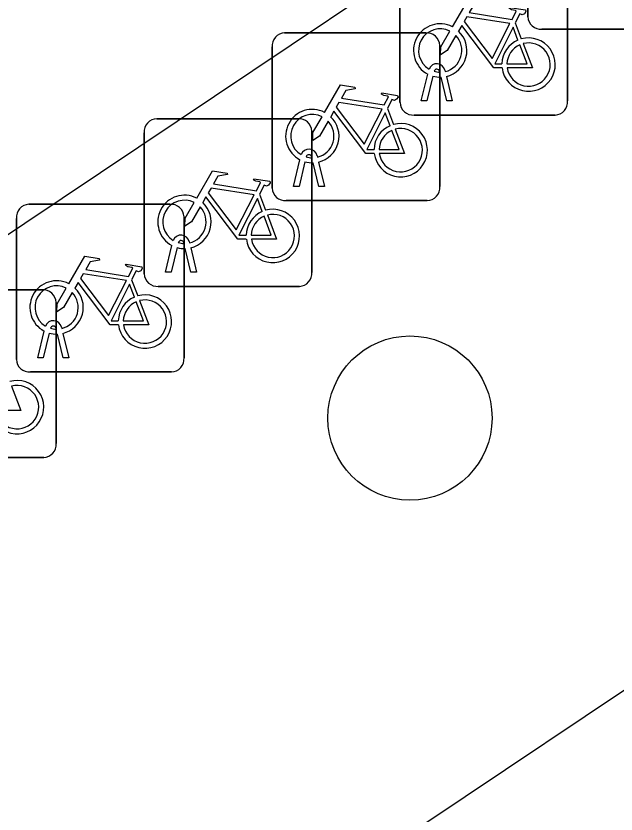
# Model space of a CAD drawing. Extents: x 161087 to 161922, y 382574 to 383873.
# Drawn here: x 161714.456 to 161718.032, y 383036.147 to 383040.902 of the extents above; entities that cross this region are included whole.
import ezdxf

# ---------------------------------------------------------------- set-up
doc = ezdxf.new("R2010")
doc.units = 0
for name, color, linetype in [('IMGEO_Boom', 7, 'Continuous'), ('IMGEO_Fietsenrek', 7, 'Continuous'), ('IMGEO_Pand', 7, 'Continuous'), ('IMGEO_Rijbaan_lokaal_open', 7, 'Continuous')]:
    doc.layers.add(name, color=color, linetype=linetype)

msp = doc.modelspace()

# ---------------------------------------------------------------- linework, layer by layer
at = {"layer": 'IMGEO_Boom'}
msp.add_circle((161716.804, 383038.506), 0.4892, dxfattribs=at)
at = {"layer": 'IMGEO_Fietsenrek'}
for p, q in [((161717.5065, 383040.8969), (161717.5065, 383041.7378)), ((161717.5065, 383041.7378), (161717.5065, 383040.8969)), ((161716.7445, 383040.3859), (161716.7445, 383041.2268)), ((161716.7445, 383041.2268), (161716.7445, 383040.3859)), ((161717.7435, 383041.2361), (161717.7435, 383040.3952)), ((161717.7435, 383040.3952), (161717.7435, 383041.2361)), ((161717.4312, 383040.8602), (161717.4675, 383040.765)), ((161718.4311, 383040.8225), (161717.5902, 383040.8225)), ((161717.5902, 383040.8225), (161718.4311, 383040.8225)), ((161716.0569, 383040.8005), (161716.8978, 383040.8005)), ((161716.8978, 383040.8005), (161716.0569, 383040.8005)), ((161715.9825, 383039.8759), (161715.9825, 383040.7168)), ((161715.9825, 383040.7168), (161715.9825, 383039.8759)), ((161716.9815, 383040.7261), (161716.9815, 383039.8852)), ((161716.9815, 383039.8852), (161716.9815, 383040.7261)), ((161716.9819, 383040.5669), (161716.9809, 383040.5712)), ((161717.0126, 383040.5784), (161717.0144, 383040.5705)), ((161716.8715, 383040.3953), (161716.9098, 383040.5553)), ((161716.9402, 383040.5431), (161716.9049, 383040.3953)), ((161717.023, 383040.3953), (161716.9891, 383040.537)), ((161717.0214, 383040.5413), (161717.0564, 383040.3953)), ((161716.9049, 383040.3953), (161716.8715, 383040.3953)), ((161717.0564, 383040.3953), (161717.023, 383040.3953)), ((161716.6692, 383040.3502), (161716.7055, 383040.255)), ((161715.2949, 383040.2895), (161716.1358, 383040.2895)), ((161716.1358, 383040.2895), (161715.2949, 383040.2895)), ((161717.6691, 383040.3115), (161716.8282, 383040.3115)), ((161716.8282, 383040.3115), (161717.6691, 383040.3115)), ((161715.2205, 383039.3649), (161715.2205, 383040.2058)), ((161715.2205, 383040.2058), (161715.2205, 383039.3649)), ((161716.2195, 383040.2151), (161716.2195, 383039.3742)), ((161716.2195, 383039.3742), (161716.2195, 383040.2151)), ((161716.2199, 383040.0569), (161716.2189, 383040.0612)), ((161716.2506, 383040.0684), (161716.2524, 383040.0605)), ((161716.1095, 383039.8853), (161716.1478, 383040.0453)), ((161716.1782, 383040.0331), (161716.1429, 383039.8853)), ((161716.261, 383039.8853), (161716.2271, 383040.027)), ((161716.2594, 383040.0313), (161716.2944, 383039.8853)), ((161716.1429, 383039.8853), (161716.1095, 383039.8853)), ((161716.2944, 383039.8853), (161716.261, 383039.8853)), ((161715.9072, 383039.8392), (161715.9435, 383039.744)), ((161714.5329, 383039.7795), (161715.3738, 383039.7795)), ((161715.3738, 383039.7795), (161714.5329, 383039.7795)), ((161716.9071, 383039.8015), (161716.0662, 383039.8015)), ((161716.0662, 383039.8015), (161716.9071, 383039.8015)), ((161714.4585, 383038.8549), (161714.4585, 383039.6958)), ((161714.4585, 383039.6958), (161714.4585, 383038.8549)), ((161715.4575, 383039.7051), (161715.4575, 383038.8642)), ((161715.4575, 383038.8642), (161715.4575, 383039.7051)), ((161715.3475, 383039.3743), (161715.3858, 383039.5343)), ((161715.4579, 383039.5459), (161715.4569, 383039.5502)), ((161715.4886, 383039.5574), (161715.4904, 383039.5495)), ((161715.4162, 383039.5221), (161715.3809, 383039.3743)), ((161715.499, 383039.3743), (161715.4651, 383039.516)), ((161715.4974, 383039.5203), (161715.5324, 383039.3743)), ((161715.3809, 383039.3743), (161715.3475, 383039.3743)), ((161715.5324, 383039.3743), (161715.499, 383039.3743)), ((161715.1452, 383039.3292), (161715.1815, 383039.234)), ((161716.1451, 383039.2905), (161715.3042, 383039.2905)), ((161715.3042, 383039.2905), (161716.1451, 383039.2905)), ((161713.7709, 383039.2695), (161714.6118, 383039.2695)), ((161714.6118, 383039.2695), (161713.7709, 383039.2695)), ((161714.6955, 383039.1951), (161714.6955, 383038.3542)), ((161714.6955, 383038.3542), (161714.6955, 383039.1951)), ((161714.5855, 383038.8643), (161714.6238, 383039.0243)), ((161714.6542, 383039.0121), (161714.6189, 383038.8643)), ((161714.6959, 383039.0359), (161714.6949, 383039.0402)), ((161714.737, 383038.8643), (161714.7031, 383039.006)), ((161714.7266, 383039.0474), (161714.7284, 383039.0395)), ((161714.7354, 383039.0103), (161714.7704, 383038.8643)), ((161714.6189, 383038.8643), (161714.5855, 383038.8643)), ((161714.7704, 383038.8643), (161714.737, 383038.8643)), ((161715.3831, 383038.7805), (161714.5422, 383038.7805)), ((161714.5422, 383038.7805), (161715.3831, 383038.7805)), ((161714.6211, 383038.2705), (161713.7802, 383038.2705)), ((161713.7802, 383038.2705), (161714.6211, 383038.2705))]:
    msp.add_line(p, q, dxfattribs=at)
for points in [[(161717.0571, 383040.8372), (161717.1518, 383041.0007), (161717.238, 383040.9869), (161717.2397, 383040.9782), (161717.1836, 383040.9673), (161717.1574, 383040.922), (161717.4126, 383040.8812)], [(161717.4126, 383040.8812), (161717.4376, 383040.93), (161717.4325, 383040.934), (161717.4093, 383040.9377), (161717.3966, 383040.9452), (161717.3956, 383040.9483), (161717.3978, 383040.9529), (161717.4926, 383040.9378), (161717.4949, 383040.9275), (161717.4855, 383040.9151), (161717.4731, 383040.9087), (161717.4586, 383040.9149), (161717.4312, 383040.8602)], [(161717.3997, 383040.856), (161717.1429, 383040.897), (161717.1262, 383040.8682), (161717.2932, 383040.6479), (161717.3997, 383040.856)], [(161717.0778, 383040.7847), (161717.0262, 383040.6955), (161716.9863, 383040.6695), (161716.9875, 383040.717), (161717.042, 383040.8112)], [(161717.3528, 383040.5925), (161717.3031, 383040.5926), (161717.1124, 383040.8443), (161717.0934, 383040.8115)], [(161717.4477, 383040.758), (161717.4184, 383040.8348), (161717.309, 383040.6167), (161717.3517, 383040.6166)], [(161717.3817, 383040.6165), (161717.5016, 383040.6163), (161717.4584, 383040.7299)], [(161717.4782, 383040.7368), (161717.5332, 383040.5922), (161717.3831, 383040.5925)], [(161716.2951, 383040.3272), (161716.3898, 383040.4907), (161716.476, 383040.4769), (161716.4777, 383040.4682), (161716.4216, 383040.4573), (161716.3954, 383040.412), (161716.6506, 383040.3712)], [(161716.6506, 383040.3712), (161716.6756, 383040.42), (161716.6705, 383040.424), (161716.6473, 383040.4277), (161716.6346, 383040.4352), (161716.6336, 383040.4383), (161716.6358, 383040.4429), (161716.7306, 383040.4278), (161716.7329, 383040.4175), (161716.7235, 383040.4051), (161716.7111, 383040.3987), (161716.6966, 383040.4049), (161716.6692, 383040.3502)], [(161716.6377, 383040.346), (161716.3809, 383040.387), (161716.3642, 383040.3582), (161716.5312, 383040.1379), (161716.6377, 383040.346)], [(161716.5908, 383040.0825), (161716.5411, 383040.0826), (161716.3504, 383040.3343), (161716.3314, 383040.3015)], [(161716.3158, 383040.2747), (161716.2642, 383040.1855), (161716.2243, 383040.1595), (161716.2255, 383040.207), (161716.28, 383040.3012)], [(161716.6857, 383040.248), (161716.6564, 383040.3248), (161716.547, 383040.1067), (161716.5897, 383040.1066)], [(161716.6197, 383040.1065), (161716.7396, 383040.1063), (161716.6964, 383040.2199)], [(161716.7162, 383040.2268), (161716.7712, 383040.0822), (161716.6211, 383040.0825)], [(161715.5331, 383039.8162), (161715.6278, 383039.9797), (161715.714, 383039.9659), (161715.7157, 383039.9572), (161715.6596, 383039.9463), (161715.6334, 383039.901), (161715.8886, 383039.8602)], [(161715.8886, 383039.8602), (161715.9136, 383039.909), (161715.9085, 383039.913), (161715.8853, 383039.9167), (161715.8726, 383039.9242), (161715.8716, 383039.9273), (161715.8738, 383039.9319), (161715.9686, 383039.9168), (161715.9709, 383039.9065), (161715.9615, 383039.8941), (161715.9491, 383039.8877), (161715.9346, 383039.8939), (161715.9072, 383039.8392)], [(161715.8757, 383039.835), (161715.6189, 383039.876), (161715.6022, 383039.8472), (161715.7692, 383039.6269), (161715.8757, 383039.835)], [(161715.8288, 383039.5715), (161715.7791, 383039.5716), (161715.5884, 383039.8233), (161715.5694, 383039.7905)], [(161715.9237, 383039.737), (161715.8944, 383039.8138), (161715.785, 383039.5957), (161715.8277, 383039.5956)], [(161715.5538, 383039.7637), (161715.5022, 383039.6745), (161715.4623, 383039.6485), (161715.4635, 383039.696), (161715.518, 383039.7902)], [(161715.9542, 383039.7158), (161716.0092, 383039.5712), (161715.8591, 383039.5715)], [(161715.8577, 383039.5955), (161715.9776, 383039.5953), (161715.9344, 383039.7089)], [(161714.7711, 383039.3062), (161714.8658, 383039.4697), (161714.952, 383039.4559), (161714.9537, 383039.4472), (161714.8976, 383039.4363), (161714.8714, 383039.391), (161715.1266, 383039.3502)], [(161715.1266, 383039.3502), (161715.1516, 383039.399), (161715.1465, 383039.403), (161715.1233, 383039.4067), (161715.1106, 383039.4142), (161715.1096, 383039.4173), (161715.1118, 383039.4219), (161715.2066, 383039.4068), (161715.2089, 383039.3965), (161715.1995, 383039.3841), (161715.1871, 383039.3777), (161715.1726, 383039.3839), (161715.1452, 383039.3292)], [(161715.1137, 383039.325), (161714.8569, 383039.366), (161714.8402, 383039.3372), (161715.0072, 383039.1169), (161715.1137, 383039.325)], [(161715.0668, 383039.0615), (161715.0171, 383039.0616), (161714.8264, 383039.3133), (161714.8074, 383039.2805)], [(161715.1617, 383039.227), (161715.1324, 383039.3038), (161715.023, 383039.0857), (161715.0657, 383039.0856)], [(161714.7918, 383039.2537), (161714.7402, 383039.1645), (161714.7003, 383039.1385), (161714.7015, 383039.186), (161714.756, 383039.2802)], [(161715.0957, 383039.0855), (161715.2156, 383039.0853), (161715.1724, 383039.1989)], [(161715.1922, 383039.2058), (161715.2472, 383039.0612), (161715.0971, 383039.0615)], [(161714.4302, 383038.6958), (161714.4852, 383038.5512), (161714.3351, 383038.5515)]]:
    msp.add_lwpolyline(points, dxfattribs=at)
for centre, radius, start, end in [((161717.5844, 383040.9002), 0.0779, 182.4484, 274.2845), ((161717.5844, 383040.9002), 0.0779, 182.4484, 274.2845), ((161716.9841, 383040.6959), 0.159, 62.6766, 242.1369), ((161716.9841, 383040.6959), 0.129, 63.3192, 238.903), ((161716.9841, 383040.6959), 0.159, 283.5766, 46.6042), ((161716.0602, 383040.7226), 0.0779, 92.4484, 184.2845), ((161716.0602, 383040.7226), 0.0779, 92.4484, 184.2845), ((161716.9036, 383040.7228), 0.0779, 2.4484, 94.2845), ((161716.9036, 383040.7228), 0.0779, 2.4484, 94.2845), ((161716.9841, 383040.6959), 0.129, 283.6043, 43.4302), ((161717.5107, 383040.6119), 0.159, 187.0065, 105.7708), ((161717.5107, 383040.6119), 0.159, 113.3408, 178.3217), ((161717.5107, 383040.6119), 0.129, 113.923, 177.9556), ((161717.5107, 383040.6119), 0.129, 188.6715, 104.5883), ((161716.9639, 383040.5673), 0.0499, 12.8025, 158.6934), ((161716.9639, 383040.5673), 0.0174, 12.8025, 163.4502), ((161716.9841, 383040.6959), 0.129, 253.415, 269.0204), ((161716.9841, 383040.6959), 0.159, 253.9967, 271.7867), ((161716.8224, 383040.3892), 0.0779, 182.4484, 274.2845), ((161716.8224, 383040.3892), 0.0779, 182.4484, 274.2845), ((161717.6658, 383040.3894), 0.0779, 272.4484, 4.2845), ((161717.6658, 383040.3894), 0.0779, 272.4484, 4.2845), ((161716.2221, 383040.1859), 0.159, 62.6766, 242.1369), ((161715.2982, 383040.2116), 0.0779, 92.4484, 184.2845), ((161715.2982, 383040.2116), 0.0779, 92.4484, 184.2845), ((161716.2221, 383040.1859), 0.129, 63.3192, 238.903), ((161716.1416, 383040.2118), 0.0779, 2.4484, 94.2845), ((161716.1416, 383040.2118), 0.0779, 2.4484, 94.2845), ((161716.2221, 383040.1859), 0.159, 283.5766, 46.6042), ((161716.2221, 383040.1859), 0.129, 283.6043, 43.4302), ((161716.7487, 383040.1019), 0.159, 113.3408, 178.3217), ((161716.7487, 383040.1019), 0.159, 187.0065, 105.7708), ((161716.7487, 383040.1019), 0.129, 113.923, 177.9556), ((161716.7487, 383040.1019), 0.129, 188.6715, 104.5883), ((161716.2019, 383040.0573), 0.0499, 12.8025, 158.6934), ((161716.2019, 383040.0573), 0.0174, 12.8025, 163.4502), ((161716.2221, 383040.1859), 0.129, 253.415, 269.0204), ((161716.2221, 383040.1859), 0.159, 253.9967, 271.7867), ((161716.0604, 383039.8792), 0.0779, 182.4484, 274.2845), ((161716.0604, 383039.8792), 0.0779, 182.4484, 274.2845), ((161716.9038, 383039.8794), 0.0779, 272.4484, 4.2845), ((161716.9038, 383039.8794), 0.0779, 272.4484, 4.2845), ((161715.4601, 383039.6749), 0.159, 62.6766, 242.1369), ((161714.5362, 383039.7016), 0.0779, 92.4484, 184.2845), ((161714.5362, 383039.7016), 0.0779, 92.4484, 184.2845), ((161715.4601, 383039.6749), 0.129, 63.3192, 238.903), ((161715.3796, 383039.7018), 0.0779, 2.4484, 94.2845), ((161715.3796, 383039.7018), 0.0779, 2.4484, 94.2845), ((161715.4601, 383039.6749), 0.129, 283.6043, 43.4302), ((161715.4601, 383039.6749), 0.159, 283.5766, 46.6042), ((161715.9867, 383039.5909), 0.159, 113.3408, 178.3217), ((161715.9867, 383039.5909), 0.159, 187.0065, 105.7708), ((161715.9867, 383039.5909), 0.129, 188.6715, 104.5883), ((161715.9867, 383039.5909), 0.129, 113.923, 177.9556), ((161715.4399, 383039.5463), 0.0499, 12.8025, 158.6934), ((161715.4399, 383039.5463), 0.0174, 12.8025, 163.4502), ((161715.4601, 383039.6749), 0.129, 253.415, 269.0204), ((161715.4601, 383039.6749), 0.159, 253.9967, 271.7867), ((161715.2984, 383039.3682), 0.0779, 182.4484, 274.2845), ((161715.2984, 383039.3682), 0.0779, 182.4484, 274.2845), ((161716.1418, 383039.3684), 0.0779, 272.4484, 4.2845), ((161716.1418, 383039.3684), 0.0779, 272.4484, 4.2845), ((161714.6981, 383039.1649), 0.159, 62.6766, 242.1369), ((161714.6981, 383039.1649), 0.129, 63.3192, 238.903), ((161714.6176, 383039.1918), 0.0779, 2.4484, 94.2845), ((161714.6176, 383039.1918), 0.0779, 2.4484, 94.2845), ((161714.6981, 383039.1649), 0.129, 283.6043, 43.4302), ((161714.6981, 383039.1649), 0.159, 283.5766, 46.6042), ((161715.2247, 383039.0809), 0.159, 187.0065, 105.7708), ((161715.2247, 383039.0809), 0.159, 113.3408, 178.3217), ((161715.2247, 383039.0809), 0.129, 113.923, 177.9556), ((161715.2247, 383039.0809), 0.129, 188.6715, 104.5883), ((161714.6779, 383039.0363), 0.0499, 12.8025, 158.6934), ((161714.6779, 383039.0363), 0.0174, 12.8025, 163.4502), ((161714.6981, 383039.1649), 0.159, 253.9967, 271.7867), ((161714.6981, 383039.1649), 0.129, 253.415, 269.0204), ((161715.3798, 383038.8584), 0.0779, 272.4484, 4.2845), ((161715.3798, 383038.8584), 0.0779, 272.4484, 4.2845), ((161714.5364, 383038.8582), 0.0779, 182.4484, 274.2845), ((161714.5364, 383038.8582), 0.0779, 182.4484, 274.2845), ((161714.4627, 383038.5709), 0.159, 187.0065, 105.7708), ((161714.4627, 383038.5709), 0.129, 188.6715, 104.5883), ((161714.6178, 383038.3484), 0.0779, 272.4484, 4.2845), ((161714.6178, 383038.3484), 0.0779, 272.4484, 4.2845)]:
    msp.add_arc(centre, radius, start, end, dxfattribs=at)
at = {"layer": 'IMGEO_Pand'}
msp.add_lwpolyline([(161741.711, 383028.509), (161730.515, 383045.208), (161707.81, 383030.012)], dxfattribs=at)
at = {"layer": 'IMGEO_Rijbaan_lokaal_open'}
msp.add_lwpolyline([(161705.429, 383033.59), (161728.12, 383048.78), (161729.831, 383049.954)], dxfattribs=at)

doc.saveas('drawing.dxf')
